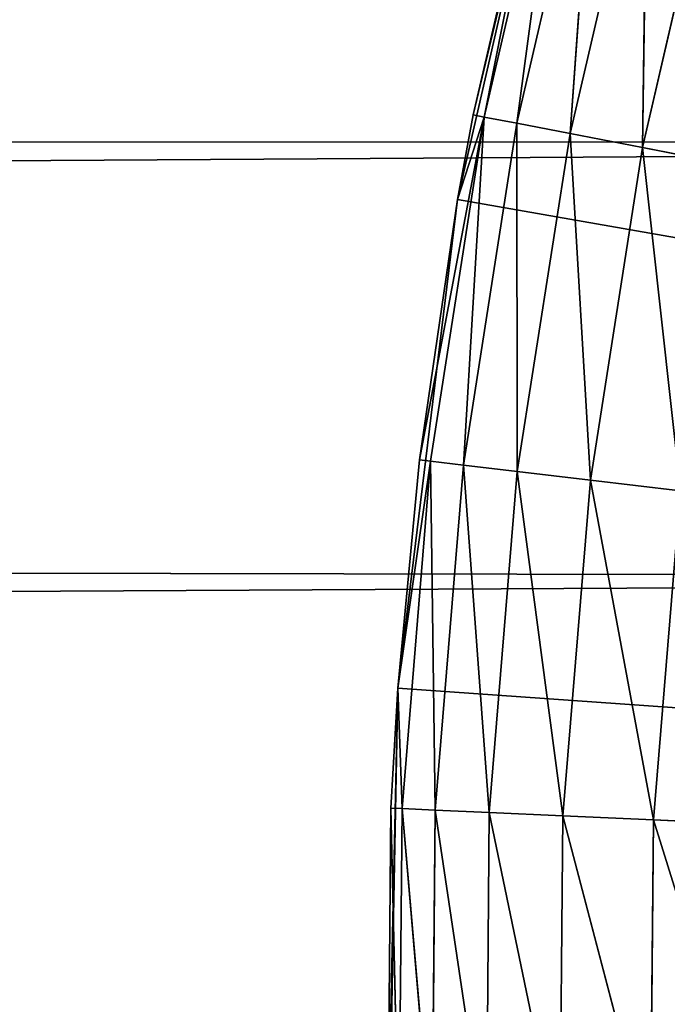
# Model space of a CAD drawing. Extents: x 0.4 to 80.4, y 0.1 to 20.1.
# Tile 524 of 656: x 77.6953 to 77.7832, y 17.5698 to 17.7037. Entities that reach past the tile are written whole.
import ezdxf

# ---------------------------------------------------------------- set-up
doc = ezdxf.new("R2010")
doc.units = 0
doc.header["$LTSCALE"] = 2.54
doc.layers.get('0').update_dxf_attribs({"color": 13, "linetype": 'CONTINUOUS'})

# ---------------------------------------------------------------- blocks, each defined once
blk = doc.blocks.new('P__KA_KUCHENNA_MOLISA_STL')
at = {"color": 0}
for p, q in [((77.75475, 17.67927, 89.4), (77.76968, 17.74451, 89.4)), ((77.75475, 17.67927, 89.4), (77.76968, 17.74451, 89.4)), ((77.76968, 17.74451, 89.4), (77.75687, 17.69075, 89)), ((77.76968, 17.74451, 89.4), (77.75687, 17.69075, 89)), ((2.69811, 17.74211, 89.5), (78.06611, 17.68682, 89.5)), ((2.69811, 17.74211, 89.5), (78.06611, 17.68682, 89.5)), ((2.69811, 17.74211, 89.5), (78.05032, 17.62789, 89.5)), ((2.69811, 17.74211, 89.5), (78.05032, 17.62789, 89.5)), ((77.7676, 17.73701, 89), (77.75687, 17.69075, 89)), ((77.7676, 17.73701, 89), (77.75687, 17.69075, 89)), ((77.75836, 17.69046, 88.98264), (77.7676, 17.73701, 89)), ((77.75836, 17.69046, 88.98264), (77.7676, 17.73701, 89)), ((77.75836, 17.69046, 88.98264), (77.76907, 17.73661, 88.98264)), ((77.75836, 17.69046, 88.98264), (77.76907, 17.73661, 88.98264)), ((77.76279, 17.68961, 88.9658), (77.76907, 17.73661, 88.98264)), ((77.76279, 17.68961, 88.9658), (77.76907, 17.73661, 88.98264)), ((77.76279, 17.68961, 88.9658), (77.77342, 17.73543, 88.9658)), ((77.76279, 17.68961, 88.9658), (77.77342, 17.73543, 88.9658)), ((77.77003, 17.68821, 88.95), (77.77342, 17.73543, 88.9658)), ((77.77003, 17.68821, 88.95), (77.77342, 17.73543, 88.9658)), ((77.77003, 17.68821, 88.95), (77.78053, 17.7335, 88.95)), ((77.77003, 17.68821, 88.95), (77.78053, 17.7335, 88.95)), ((77.77984, 17.6863, 88.93572), (77.78053, 17.7335, 88.95)), ((77.77984, 17.6863, 88.93572), (77.78053, 17.7335, 88.95)), ((77.77984, 17.6863, 88.93572), (77.79018, 17.73089, 88.93572)), ((77.77984, 17.6863, 88.93572), (77.79018, 17.73089, 88.93572)), ((77.74955, 17.64384, 89), (77.75836, 17.69046, 88.98264)), ((77.74955, 17.64384, 89), (77.75836, 17.69046, 88.98264)), ((77.75106, 17.64366, 88.98264), (77.75836, 17.69046, 88.98264)), ((77.75106, 17.64366, 88.98264), (77.75836, 17.69046, 88.98264)), ((77.75475, 17.67927, 89.4), (77.75687, 17.69075, 89)), ((77.75687, 17.69075, 89), (77.75475, 17.67927, 89)), ((77.75475, 17.67927, 89.4), (77.75687, 17.69075, 89)), ((77.75687, 17.69075, 89), (77.75475, 17.67927, 89)), ((77.75475, 17.67927, 89), (77.75836, 17.69046, 88.98264)), ((77.75475, 17.67927, 89), (77.75836, 17.69046, 88.98264)), ((77.75554, 17.64313, 88.9658), (77.75836, 17.69046, 88.98264)), ((77.75554, 17.64313, 88.9658), (77.75836, 17.69046, 88.98264)), ((77.75554, 17.64313, 88.9658), (77.76279, 17.68961, 88.9658)), ((77.75554, 17.64313, 88.9658), (77.76279, 17.68961, 88.9658)), ((77.75836, 17.69046, 88.98264), (77.75687, 17.69075, 89)), ((77.75836, 17.69046, 88.98264), (77.75687, 17.69075, 89)), ((77.75836, 17.69046, 88.98264), (77.76279, 17.68961, 88.9658)), ((77.75836, 17.69046, 88.98264), (77.76279, 17.68961, 88.9658)), ((77.76285, 17.64226, 88.95), (77.76279, 17.68961, 88.9658)), ((77.76279, 17.68961, 88.9658), (77.77003, 17.68821, 88.95)), ((77.76285, 17.64226, 88.95), (77.76279, 17.68961, 88.9658)), ((77.76279, 17.68961, 88.9658), (77.77003, 17.68821, 88.95)), ((77.76285, 17.64226, 88.95), (77.77003, 17.68821, 88.95)), ((77.76285, 17.64226, 88.95), (77.77003, 17.68821, 88.95)), ((77.77278, 17.64108, 88.93572), (77.77003, 17.68821, 88.95)), ((77.77003, 17.68821, 88.95), (77.77984, 17.6863, 88.93572)), ((77.77278, 17.64108, 88.93572), (77.77003, 17.68821, 88.95)), ((77.77003, 17.68821, 88.95), (77.77984, 17.6863, 88.93572)), ((2.395, 17.21711, 89.4), (78.06611, 17.68682, 89.4)), ((2.395, 17.21711, 89.4), (78.06611, 17.68682, 89.4)), ((2.45578, 17.22243, 89.4), (78.06611, 17.68682, 89.4)), ((2.45578, 17.22243, 89.4), (78.06611, 17.68682, 89.4)), ((77.77278, 17.64108, 88.93572), (77.77984, 17.6863, 88.93572)), ((77.77278, 17.64108, 88.93572), (77.77984, 17.6863, 88.93572)), ((77.78502, 17.63963, 88.92339), (77.77984, 17.6863, 88.93572)), ((77.77984, 17.6863, 88.93572), (77.79194, 17.68396, 88.92339)), ((77.78502, 17.63963, 88.92339), (77.77984, 17.6863, 88.93572)), ((77.77984, 17.6863, 88.93572), (77.79194, 17.68396, 88.92339)), ((77.74661, 17.61284, 89.4), (77.75475, 17.67927, 89.4)), ((77.74661, 17.61284, 89.4), (77.75475, 17.67927, 89.4)), ((77.75475, 17.67927, 89.4), (77.74955, 17.64384, 89)), ((77.75475, 17.67927, 89.4), (77.74955, 17.64384, 89)), ((77.75475, 17.67927, 89), (77.74955, 17.64384, 89)), ((77.75475, 17.67927, 89), (77.74955, 17.64384, 89)), ((77.75475, 17.67927, 89.4), (77.75475, 17.67927, 89)), ((77.75475, 17.67927, 89.4), (77.75475, 17.67927, 89)), ((77.75475, 17.67927, 89.4), (78.395, 17.56711, 89.4)), ((77.75475, 17.67927, 89.4), (78.395, 17.56711, 89.4)), ((77.74661, 17.61284, 89.4), (77.74955, 17.64384, 89)), ((77.74955, 17.64384, 89), (77.74661, 17.61284, 89)), ((77.74661, 17.61284, 89.4), (77.74955, 17.64384, 89)), ((77.74955, 17.64384, 89), (77.74661, 17.61284, 89)), ((77.75106, 17.64366, 88.98264), (77.74661, 17.61284, 89)), ((77.75106, 17.64366, 88.98264), (77.74661, 17.61284, 89)), ((77.75106, 17.64366, 88.98264), (77.74719, 17.59646, 88.98264)), ((77.75106, 17.64366, 88.98264), (77.74719, 17.59646, 88.98264)), ((77.74955, 17.64384, 89), (77.75106, 17.64366, 88.98264)), ((77.74955, 17.64384, 89), (77.75106, 17.64366, 88.98264)), ((77.75554, 17.64313, 88.9658), (77.75106, 17.64366, 88.98264)), ((77.75106, 17.64366, 88.98264), (77.75169, 17.59625, 88.9658)), ((77.75106, 17.64366, 88.98264), (77.75169, 17.59625, 88.9658)), ((77.75554, 17.64313, 88.9658), (77.75106, 17.64366, 88.98264)), ((77.75554, 17.64313, 88.9658), (77.75169, 17.59625, 88.9658)), ((77.75554, 17.64313, 88.9658), (77.75169, 17.59625, 88.9658)), ((77.76285, 17.64226, 88.95), (77.75554, 17.64313, 88.9658)), ((77.75554, 17.64313, 88.9658), (77.75905, 17.59592, 88.95)), ((77.75554, 17.64313, 88.9658), (77.75905, 17.59592, 88.95)), ((77.76285, 17.64226, 88.95), (77.75554, 17.64313, 88.9658)), ((77.76285, 17.64226, 88.95), (77.75905, 17.59592, 88.95)), ((77.76285, 17.64226, 88.95), (77.75905, 17.59592, 88.95)), ((77.77278, 17.64108, 88.93572), (77.76285, 17.64226, 88.95)), ((77.76285, 17.64226, 88.95), (77.76904, 17.59547, 88.93572)), ((77.76285, 17.64226, 88.95), (77.76904, 17.59547, 88.93572)), ((77.77278, 17.64108, 88.93572), (77.76285, 17.64226, 88.95)), ((77.77278, 17.64108, 88.93572), (77.76904, 17.59547, 88.93572)), ((77.77278, 17.64108, 88.93572), (77.76904, 17.59547, 88.93572)), ((77.78502, 17.63963, 88.92339), (77.77278, 17.64108, 88.93572)), ((77.77278, 17.64108, 88.93572), (77.78135, 17.59491, 88.92339)), ((77.77278, 17.64108, 88.93572), (77.78135, 17.59491, 88.92339)), ((77.78502, 17.63963, 88.92339), (77.77278, 17.64108, 88.93572)), ((77.78502, 17.63963, 88.92339), (77.78135, 17.59491, 88.92339)), ((77.78502, 17.63963, 88.92339), (77.78135, 17.59491, 88.92339)), ((2.395, 17.21711, 89.4), (78.05032, 17.62789, 89.4)), ((2.395, 17.21711, 89.4), (78.05032, 17.62789, 89.4)), ((77.74525, 17.54905, 89), (77.74661, 17.61284, 89.4)), ((77.74525, 17.54905, 89), (77.74661, 17.61284, 89.4)), ((77.74535, 17.54594, 89.4), (77.74661, 17.61284, 89.4)), ((77.74535, 17.54594, 89.4), (77.74661, 17.61284, 89.4)), ((77.74661, 17.61284, 89), (77.74567, 17.59652, 89)), ((77.74567, 17.59652, 89), (77.74661, 17.61284, 89.4)), ((77.74567, 17.59652, 89), (77.74661, 17.61284, 89.4)), ((77.74661, 17.61284, 89), (77.74567, 17.59652, 89)), ((77.74661, 17.61284, 89.4), (77.74661, 17.61284, 89)), ((77.74661, 17.61284, 89.4), (77.74661, 17.61284, 89)), ((77.74661, 17.61284, 89.4), (78.395, 17.56711, 89.4)), ((77.74661, 17.61284, 89.4), (78.395, 17.56711, 89.4)), ((77.74661, 17.61284, 89), (77.74719, 17.59646, 88.98264)), ((77.74661, 17.61284, 89), (77.74719, 17.59646, 88.98264)), ((77.74567, 17.59652, 89), (77.74525, 17.54905, 89)), ((77.74567, 17.59652, 89), (77.74525, 17.54905, 89)), ((77.74719, 17.59646, 88.98264), (77.74567, 17.59652, 89)), ((77.74677, 17.54909, 88.98264), (77.74567, 17.59652, 89)), ((77.74719, 17.59646, 88.98264), (77.74567, 17.59652, 89)), ((77.74677, 17.54909, 88.98264), (77.74567, 17.59652, 89)), ((77.74677, 17.54909, 88.98264), (77.74719, 17.59646, 88.98264)), ((77.74677, 17.54909, 88.98264), (77.74719, 17.59646, 88.98264)), ((77.75169, 17.59625, 88.9658), (77.74719, 17.59646, 88.98264)), ((77.75128, 17.54921, 88.9658), (77.74719, 17.59646, 88.98264)), ((77.75169, 17.59625, 88.9658), (77.74719, 17.59646, 88.98264)), ((77.75128, 17.54921, 88.9658), (77.74719, 17.59646, 88.98264)), ((77.75128, 17.54921, 88.9658), (77.75169, 17.59625, 88.9658)), ((77.75128, 17.54921, 88.9658), (77.75169, 17.59625, 88.9658)), ((77.75905, 17.59592, 88.95), (77.75169, 17.59625, 88.9658)), ((77.75865, 17.54942, 88.95), (77.75169, 17.59625, 88.9658)), ((77.75905, 17.59592, 88.95), (77.75169, 17.59625, 88.9658)), ((77.75865, 17.54942, 88.95), (77.75169, 17.59625, 88.9658)), ((77.75865, 17.54942, 88.95), (77.75905, 17.59592, 88.95)), ((77.75865, 17.54942, 88.95), (77.75905, 17.59592, 88.95)), ((77.76904, 17.59547, 88.93572), (77.75905, 17.59592, 88.95)), ((77.76864, 17.5497, 88.93572), (77.75905, 17.59592, 88.95)), ((77.76904, 17.59547, 88.93572), (77.75905, 17.59592, 88.95)), ((77.76864, 17.5497, 88.93572), (77.75905, 17.59592, 88.95)), ((77.76864, 17.5497, 88.93572), (77.76904, 17.59547, 88.93572)), ((77.76864, 17.5497, 88.93572), (77.76904, 17.59547, 88.93572)), ((77.78135, 17.59491, 88.92339), (77.76904, 17.59547, 88.93572)), ((77.78096, 17.55004, 88.92339), (77.76904, 17.59547, 88.93572)), ((77.78135, 17.59491, 88.92339), (77.76904, 17.59547, 88.93572)), ((77.78096, 17.55004, 88.92339), (77.76904, 17.59547, 88.93572)), ((77.78096, 17.55004, 88.92339), (77.78135, 17.59491, 88.92339)), ((77.78096, 17.55004, 88.92339), (77.78135, 17.59491, 88.92339)), ((77.79562, 17.59426, 88.9134), (77.78135, 17.59491, 88.92339)), ((77.79523, 17.55044, 88.9134), (77.78135, 17.59491, 88.92339)), ((77.79562, 17.59426, 88.9134), (77.78135, 17.59491, 88.92339)), ((77.79523, 17.55044, 88.9134), (77.78135, 17.59491, 88.92339))]:
    blk.add_line(p, q, dxfattribs=at)
mesh = blk.add_polyface(dxfattribs=at)
corners = [(78.395, 17.56711, 89.4), (77.79124, 17.80786, 89.4), (77.76968, 17.74451, 89.4)]
mesh.append_faces([[corners[k] for k in face] for face in [(0, 1, 2)]], dxfattribs={"color": 0})
mesh = blk.add_polyface(dxfattribs=at)
corners = [(77.76968, 17.74451, 89.4), (77.75687, 17.69075, 89), (77.75475, 17.67927, 89.4)]
mesh.append_faces([[corners[k] for k in face] for face in [(0, 1, 2)]], dxfattribs={"color": 0})
mesh = blk.add_polyface(dxfattribs=at)
corners = [(78.395, 17.56711, 89.4), (77.76968, 17.74451, 89.4), (77.75475, 17.67927, 89.4)]
mesh.append_faces([[corners[k] for k in face] for face in [(0, 1, 2)]], dxfattribs={"color": 0})
mesh = blk.add_polyface(dxfattribs=at)
corners = [(77.76968, 17.74451, 89.4), (77.7676, 17.73701, 89), (77.75687, 17.69075, 89)]
mesh.append_faces([[corners[k] for k in face] for face in [(0, 1, 2)]], dxfattribs={"color": 0})
mesh = blk.add_polyface(dxfattribs=at)
corners = [(78.09189, 17.74211, 89.4), (78.06611, 17.68682, 89.4), (2.45578, 17.22243, 89.4)]
mesh.append_faces([[corners[k] for k in face] for face in [(0, 1, 2)]], dxfattribs={"color": 0})
mesh = blk.add_polyface(dxfattribs=at)
corners = [(78.09189, 17.74211, 89.4), (2.45578, 17.22243, 89.4), (2.51471, 17.23822, 89.4)]
mesh.append_faces([[corners[k] for k in face] for face in [(0, 1, 2)]], dxfattribs={"color": 0})
mesh = blk.add_polyface(dxfattribs=at)
corners = [(78.09189, 17.74211, 89.4), (2.51471, 17.23822, 89.4), (2.57, 17.264, 89.4)]
mesh.append_faces([[corners[k] for k in face] for face in [(0, 1, 2)]], dxfattribs={"color": 0})
mesh = blk.add_polyface(dxfattribs=at)
corners = [(78.09189, 17.74211, 89.4), (2.57, 17.264, 89.4), (2.61998, 17.29899, 89.4)]
mesh.append_faces([[corners[k] for k in face] for face in [(0, 1, 2)]], dxfattribs={"color": 0})
mesh = blk.add_polyface(dxfattribs=at)
corners = [(78.09189, 17.74211, 89.4), (2.61998, 17.29899, 89.4), (2.66312, 17.34213, 89.4)]
mesh.append_faces([[corners[k] for k in face] for face in [(0, 1, 2)]], dxfattribs={"color": 0})
mesh = blk.add_polyface(dxfattribs=at)
corners = [(78.09189, 17.74211, 89.4), (2.66312, 17.34213, 89.4), (2.69811, 17.39211, 89.4)]
mesh.append_faces([[corners[k] for k in face] for face in [(0, 1, 2)]], dxfattribs={"color": 0})
mesh = blk.add_polyface(dxfattribs=at)
corners = [(78.09189, 17.74211, 89.4), (2.69811, 17.39211, 89.4), (2.7239, 17.4474, 89.4)]
mesh.append_faces([[corners[k] for k in face] for face in [(0, 1, 2)]], dxfattribs={"color": 0})
mesh = blk.add_polyface(dxfattribs=at)
corners = [(78.09189, 17.74211, 89.4), (2.7239, 17.68682, 89.4), (2.69811, 17.74211, 89.4)]
mesh.append_faces([[corners[k] for k in face] for face in [(0, 1, 2)]], dxfattribs={"color": 0})
mesh = blk.add_polyface(dxfattribs=at)
corners = [(78.09189, 17.74211, 89.5), (2.69811, 17.74211, 89.5), (78.06611, 17.68682, 89.5)]
mesh.append_faces([[corners[k] for k in face] for face in [(0, 1, 2)]], dxfattribs={"color": 0})
mesh = blk.add_polyface(dxfattribs=at)
corners = [(78.06611, 17.68682, 89.5), (2.69811, 17.74211, 89.5), (78.05032, 17.62789, 89.5)]
mesh.append_faces([[corners[k] for k in face] for face in [(0, 1, 2)]], dxfattribs={"color": 0})
mesh = blk.add_polyface(dxfattribs=at)
corners = [(78.05032, 17.62789, 89.5), (2.69811, 17.74211, 89.5), (78.045, 17.56711, 89.5)]
mesh.append_faces([[corners[k] for k in face] for face in [(0, 1, 2)]], dxfattribs={"color": 0})
mesh = blk.add_polyface(dxfattribs=at)
corners = [(78.045, 17.56711, 89.5), (2.69811, 17.74211, 89.5), (2.7239, 17.68682, 89.5)]
mesh.append_faces([[corners[k] for k in face] for face in [(0, 1, 2)]], dxfattribs={"color": 0})
mesh = blk.add_polyface(dxfattribs=at)
corners = [(78.09189, 17.74211, 89.4), (2.7239, 17.4474, 89.4), (2.73968, 17.50633, 89.4)]
mesh.append_faces([[corners[k] for k in face] for face in [(0, 1, 2)]], dxfattribs={"color": 0})
mesh = blk.add_polyface(dxfattribs=at)
corners = [(78.09189, 17.74211, 89.4), (2.73968, 17.62789, 89.4), (2.7239, 17.68682, 89.4)]
mesh.append_faces([[corners[k] for k in face] for face in [(0, 1, 2)]], dxfattribs={"color": 0})
mesh = blk.add_polyface(dxfattribs=at)
corners = [(78.09189, 17.74211, 89.4), (2.73968, 17.50633, 89.4), (2.745, 17.56711, 89.4)]
mesh.append_faces([[corners[k] for k in face] for face in [(0, 1, 2)]], dxfattribs={"color": 0})
mesh = blk.add_polyface(dxfattribs=at)
corners = [(78.09189, 17.74211, 89.4), (2.745, 17.56711, 89.4), (2.73968, 17.62789, 89.4)]
mesh.append_faces([[corners[k] for k in face] for face in [(0, 1, 2)]], dxfattribs={"color": 0})
mesh = blk.add_polyface(dxfattribs=at)
corners = [(77.7676, 17.73701, 89), (77.75836, 17.69046, 88.98264), (77.75687, 17.69075, 89)]
mesh.append_faces([[corners[k] for k in face] for face in [(0, 1, 2)]], dxfattribs={"color": 0})
mesh = blk.add_polyface(dxfattribs=at)
corners = [(77.7676, 17.73701, 89), (77.76907, 17.73661, 88.98264), (77.75836, 17.69046, 88.98264)]
mesh.append_faces([[corners[k] for k in face] for face in [(0, 1, 2)]], dxfattribs={"color": 0})
mesh = blk.add_polyface(dxfattribs=at)
corners = [(77.76907, 17.73661, 88.98264), (77.76279, 17.68961, 88.9658), (77.75836, 17.69046, 88.98264)]
mesh.append_faces([[corners[k] for k in face] for face in [(0, 1, 2)]], dxfattribs={"color": 0})
mesh = blk.add_polyface(dxfattribs=at)
corners = [(77.76907, 17.73661, 88.98264), (77.77342, 17.73543, 88.9658), (77.76279, 17.68961, 88.9658)]
mesh.append_faces([[corners[k] for k in face] for face in [(0, 1, 2)]], dxfattribs={"color": 0})
mesh = blk.add_polyface(dxfattribs=at)
corners = [(77.77342, 17.73543, 88.9658), (77.77003, 17.68821, 88.95), (77.76279, 17.68961, 88.9658)]
mesh.append_faces([[corners[k] for k in face] for face in [(0, 1, 2)]], dxfattribs={"color": 0})
mesh = blk.add_polyface(dxfattribs=at)
corners = [(77.77342, 17.73543, 88.9658), (77.78053, 17.7335, 88.95), (77.77003, 17.68821, 88.95)]
mesh.append_faces([[corners[k] for k in face] for face in [(0, 1, 2)]], dxfattribs={"color": 0})
mesh = blk.add_polyface(dxfattribs=at)
corners = [(77.78053, 17.7335, 88.95), (77.77984, 17.6863, 88.93572), (77.77003, 17.68821, 88.95)]
mesh.append_faces([[corners[k] for k in face] for face in [(0, 1, 2)]], dxfattribs={"color": 0})
mesh = blk.add_polyface(dxfattribs=at)
corners = [(77.78053, 17.7335, 88.95), (77.79018, 17.73089, 88.93572), (77.77984, 17.6863, 88.93572)]
mesh.append_faces([[corners[k] for k in face] for face in [(0, 1, 2)]], dxfattribs={"color": 0})
mesh = blk.add_polyface(dxfattribs=at)
corners = [(77.79194, 17.68396, 88.92339), (77.77984, 17.6863, 88.93572), (77.79018, 17.73089, 88.93572)]
mesh.append_faces([[corners[k] for k in face] for face in [(0, 1, 2)]], dxfattribs={"color": 0})
mesh = blk.add_polyface(dxfattribs=at)
corners = [(77.75836, 17.69046, 88.98264), (77.75106, 17.64366, 88.98264), (77.74955, 17.64384, 89)]
mesh.append_faces([[corners[k] for k in face] for face in [(0, 1, 2)]], dxfattribs={"color": 0})
mesh = blk.add_polyface(dxfattribs=at)
corners = [(77.75836, 17.69046, 88.98264), (77.74955, 17.64384, 89), (77.75475, 17.67927, 89)]
mesh.append_faces([[corners[k] for k in face] for face in [(0, 1, 2)]], dxfattribs={"color": 0})
mesh = blk.add_polyface(dxfattribs=at)
corners = [(77.75836, 17.69046, 88.98264), (77.75554, 17.64313, 88.9658), (77.75106, 17.64366, 88.98264)]
mesh.append_faces([[corners[k] for k in face] for face in [(0, 1, 2)]], dxfattribs={"color": 0})
mesh = blk.add_polyface(dxfattribs=at)
corners = [(77.75687, 17.69075, 89), (77.75475, 17.67927, 89), (77.75475, 17.67927, 89.4)]
mesh.append_faces([[corners[k] for k in face] for face in [(0, 1, 2)]], dxfattribs={"color": 0})
mesh = blk.add_polyface(dxfattribs=at)
corners = [(77.75687, 17.69075, 89), (77.75836, 17.69046, 88.98264), (77.75475, 17.67927, 89)]
mesh.append_faces([[corners[k] for k in face] for face in [(0, 1, 2)]], dxfattribs={"color": 0})
mesh = blk.add_polyface(dxfattribs=at)
corners = [(77.75836, 17.69046, 88.98264), (77.76279, 17.68961, 88.9658), (77.75554, 17.64313, 88.9658)]
mesh.append_faces([[corners[k] for k in face] for face in [(0, 1, 2)]], dxfattribs={"color": 0})
mesh = blk.add_polyface(dxfattribs=at)
corners = [(77.76279, 17.68961, 88.9658), (77.76285, 17.64226, 88.95), (77.75554, 17.64313, 88.9658)]
mesh.append_faces([[corners[k] for k in face] for face in [(0, 1, 2)]], dxfattribs={"color": 0})
mesh = blk.add_polyface(dxfattribs=at)
corners = [(77.76279, 17.68961, 88.9658), (77.77003, 17.68821, 88.95), (77.76285, 17.64226, 88.95)]
mesh.append_faces([[corners[k] for k in face] for face in [(0, 1, 2)]], dxfattribs={"color": 0})
mesh = blk.add_polyface(dxfattribs=at)
corners = [(77.77003, 17.68821, 88.95), (77.77278, 17.64108, 88.93572), (77.76285, 17.64226, 88.95)]
mesh.append_faces([[corners[k] for k in face] for face in [(0, 1, 2)]], dxfattribs={"color": 0})
mesh = blk.add_polyface(dxfattribs=at)
corners = [(77.77003, 17.68821, 88.95), (77.77984, 17.6863, 88.93572), (77.77278, 17.64108, 88.93572)]
mesh.append_faces([[corners[k] for k in face] for face in [(0, 1, 2)]], dxfattribs={"color": 0})
mesh = blk.add_polyface(dxfattribs=at)
corners = [(78.06611, 17.68682, 89.4), (78.05032, 17.62789, 89.4), (2.395, 17.21711, 89.4)]
mesh.append_faces([[corners[k] for k in face] for face in [(0, 1, 2)]], dxfattribs={"color": 0})
mesh = blk.add_polyface(dxfattribs=at)
corners = [(78.06611, 17.68682, 89.4), (2.395, 17.21711, 89.4), (2.45578, 17.22243, 89.4)]
mesh.append_faces([[corners[k] for k in face] for face in [(0, 1, 2)]], dxfattribs={"color": 0})
mesh = blk.add_polyface(dxfattribs=at)
corners = [(78.045, 17.56711, 89.5), (2.7239, 17.68682, 89.5), (2.73968, 17.62789, 89.5)]
mesh.append_faces([[corners[k] for k in face] for face in [(0, 1, 2)]], dxfattribs={"color": 0})
mesh = blk.add_polyface(dxfattribs=at)
corners = [(77.78502, 17.63963, 88.92339), (77.77278, 17.64108, 88.93572), (77.77984, 17.6863, 88.93572)]
mesh.append_faces([[corners[k] for k in face] for face in [(0, 1, 2)]], dxfattribs={"color": 0})
mesh = blk.add_polyface(dxfattribs=at)
corners = [(77.79194, 17.68396, 88.92339), (77.78502, 17.63963, 88.92339), (77.77984, 17.6863, 88.93572)]
mesh.append_faces([[corners[k] for k in face] for face in [(0, 1, 2)]], dxfattribs={"color": 0})
mesh = blk.add_polyface(dxfattribs=at)
corners = [(77.75475, 17.67927, 89.4), (77.74955, 17.64384, 89), (77.74661, 17.61284, 89.4)]
mesh.append_faces([[corners[k] for k in face] for face in [(0, 1, 2)]], dxfattribs={"color": 0})
mesh = blk.add_polyface(dxfattribs=at)
corners = [(78.395, 17.56711, 89.4), (77.75475, 17.67927, 89.4), (77.74661, 17.61284, 89.4)]
mesh.append_faces([[corners[k] for k in face] for face in [(0, 1, 2)]], dxfattribs={"color": 0})
mesh = blk.add_polyface(dxfattribs=at)
corners = [(77.75475, 17.67927, 89), (77.74955, 17.64384, 89), (77.75475, 17.67927, 89.4)]
mesh.append_faces([[corners[k] for k in face] for face in [(0, 1, 2)]], dxfattribs={"color": 0})
mesh = blk.add_polyface(dxfattribs=at)
corners = [(77.74955, 17.64384, 89), (77.74661, 17.61284, 89), (77.74661, 17.61284, 89.4)]
mesh.append_faces([[corners[k] for k in face] for face in [(0, 1, 2)]], dxfattribs={"color": 0})
mesh = blk.add_polyface(dxfattribs=at)
corners = [(77.74955, 17.64384, 89), (77.75106, 17.64366, 88.98264), (77.74661, 17.61284, 89)]
mesh.append_faces([[corners[k] for k in face] for face in [(0, 1, 2)]], dxfattribs={"color": 0})
mesh = blk.add_polyface(dxfattribs=at)
corners = [(77.75106, 17.64366, 88.98264), (77.74719, 17.59646, 88.98264), (77.74661, 17.61284, 89)]
mesh.append_faces([[corners[k] for k in face] for face in [(0, 1, 2)]], dxfattribs={"color": 0})
mesh = blk.add_polyface(dxfattribs=at)
corners = [(77.75106, 17.64366, 88.98264), (77.75169, 17.59625, 88.9658), (77.74719, 17.59646, 88.98264)]
mesh.append_faces([[corners[k] for k in face] for face in [(0, 1, 2)]], dxfattribs={"color": 0})
mesh = blk.add_polyface(dxfattribs=at)
corners = [(77.75106, 17.64366, 88.98264), (77.75554, 17.64313, 88.9658), (77.75169, 17.59625, 88.9658)]
mesh.append_faces([[corners[k] for k in face] for face in [(0, 1, 2)]], dxfattribs={"color": 0})
mesh = blk.add_polyface(dxfattribs=at)
corners = [(77.75554, 17.64313, 88.9658), (77.75905, 17.59592, 88.95), (77.75169, 17.59625, 88.9658)]
mesh.append_faces([[corners[k] for k in face] for face in [(0, 1, 2)]], dxfattribs={"color": 0})
mesh = blk.add_polyface(dxfattribs=at)
corners = [(77.75554, 17.64313, 88.9658), (77.76285, 17.64226, 88.95), (77.75905, 17.59592, 88.95)]
mesh.append_faces([[corners[k] for k in face] for face in [(0, 1, 2)]], dxfattribs={"color": 0})
mesh = blk.add_polyface(dxfattribs=at)
corners = [(77.76285, 17.64226, 88.95), (77.76904, 17.59547, 88.93572), (77.75905, 17.59592, 88.95)]
mesh.append_faces([[corners[k] for k in face] for face in [(0, 1, 2)]], dxfattribs={"color": 0})
mesh = blk.add_polyface(dxfattribs=at)
corners = [(77.76285, 17.64226, 88.95), (77.77278, 17.64108, 88.93572), (77.76904, 17.59547, 88.93572)]
mesh.append_faces([[corners[k] for k in face] for face in [(0, 1, 2)]], dxfattribs={"color": 0})
mesh = blk.add_polyface(dxfattribs=at)
corners = [(77.78135, 17.59491, 88.92339), (77.76904, 17.59547, 88.93572), (77.77278, 17.64108, 88.93572)]
mesh.append_faces([[corners[k] for k in face] for face in [(0, 1, 2)]], dxfattribs={"color": 0})
mesh = blk.add_polyface(dxfattribs=at)
corners = [(77.78502, 17.63963, 88.92339), (77.78135, 17.59491, 88.92339), (77.77278, 17.64108, 88.93572)]
mesh.append_faces([[corners[k] for k in face] for face in [(0, 1, 2)]], dxfattribs={"color": 0})
mesh = blk.add_polyface(dxfattribs=at)
corners = [(77.79562, 17.59426, 88.9134), (77.78135, 17.59491, 88.92339), (77.78502, 17.63963, 88.92339)]
mesh.append_faces([[corners[k] for k in face] for face in [(0, 1, 2)]], dxfattribs={"color": 0})
mesh = blk.add_polyface(dxfattribs=at)
corners = [(78.05032, 17.62789, 89.4), (78.045, 17.56711, 89.4), (2.395, 17.21711, 89.4)]
mesh.append_faces([[corners[k] for k in face] for face in [(0, 1, 2)]], dxfattribs={"color": 0})
mesh = blk.add_polyface(dxfattribs=at)
corners = [(78.045, 17.56711, 89.5), (2.73968, 17.62789, 89.5), (2.745, 17.56711, 89.5)]
mesh.append_faces([[corners[k] for k in face] for face in [(0, 1, 2)]], dxfattribs={"color": 0})
mesh = blk.add_polyface(dxfattribs=at)
corners = [(77.74661, 17.61284, 89.4), (77.74567, 17.59652, 89), (77.74525, 17.54905, 89)]
mesh.append_faces([[corners[k] for k in face] for face in [(0, 1, 2)]], dxfattribs={"color": 0})
mesh = blk.add_polyface(dxfattribs=at)
corners = [(77.74661, 17.61284, 89.4), (77.74525, 17.54905, 89), (77.74535, 17.54594, 89.4)]
mesh.append_faces([[corners[k] for k in face] for face in [(0, 1, 2)]], dxfattribs={"color": 0})
mesh = blk.add_polyface(dxfattribs=at)
corners = [(78.395, 17.56711, 89.4), (77.74661, 17.61284, 89.4), (77.74535, 17.54594, 89.4)]
mesh.append_faces([[corners[k] for k in face] for face in [(0, 1, 2)]], dxfattribs={"color": 0})
mesh = blk.add_polyface(dxfattribs=at)
corners = [(77.74661, 17.61284, 89), (77.74567, 17.59652, 89), (77.74661, 17.61284, 89.4)]
mesh.append_faces([[corners[k] for k in face] for face in [(0, 1, 2)]], dxfattribs={"color": 0})
mesh = blk.add_polyface(dxfattribs=at)
corners = [(77.74661, 17.61284, 89), (77.74719, 17.59646, 88.98264), (77.74567, 17.59652, 89)]
mesh.append_faces([[corners[k] for k in face] for face in [(0, 1, 2)]], dxfattribs={"color": 0})
mesh = blk.add_polyface(dxfattribs=at)
corners = [(77.74567, 17.59652, 89), (77.74677, 17.54909, 88.98264), (77.74525, 17.54905, 89)]
mesh.append_faces([[corners[k] for k in face] for face in [(0, 1, 2)]], dxfattribs={"color": 0})
mesh = blk.add_polyface(dxfattribs=at)
corners = [(77.74567, 17.59652, 89), (77.74719, 17.59646, 88.98264), (77.74677, 17.54909, 88.98264)]
mesh.append_faces([[corners[k] for k in face] for face in [(0, 1, 2)]], dxfattribs={"color": 0})
mesh = blk.add_polyface(dxfattribs=at)
corners = [(77.74719, 17.59646, 88.98264), (77.75128, 17.54921, 88.9658), (77.74677, 17.54909, 88.98264)]
mesh.append_faces([[corners[k] for k in face] for face in [(0, 1, 2)]], dxfattribs={"color": 0})
mesh = blk.add_polyface(dxfattribs=at)
corners = [(77.74719, 17.59646, 88.98264), (77.75169, 17.59625, 88.9658), (77.75128, 17.54921, 88.9658)]
mesh.append_faces([[corners[k] for k in face] for face in [(0, 1, 2)]], dxfattribs={"color": 0})
mesh = blk.add_polyface(dxfattribs=at)
corners = [(77.75169, 17.59625, 88.9658), (77.75865, 17.54942, 88.95), (77.75128, 17.54921, 88.9658)]
mesh.append_faces([[corners[k] for k in face] for face in [(0, 1, 2)]], dxfattribs={"color": 0})
mesh = blk.add_polyface(dxfattribs=at)
corners = [(77.75169, 17.59625, 88.9658), (77.75905, 17.59592, 88.95), (77.75865, 17.54942, 88.95)]
mesh.append_faces([[corners[k] for k in face] for face in [(0, 1, 2)]], dxfattribs={"color": 0})
mesh = blk.add_polyface(dxfattribs=at)
corners = [(77.75905, 17.59592, 88.95), (77.76864, 17.5497, 88.93572), (77.75865, 17.54942, 88.95)]
mesh.append_faces([[corners[k] for k in face] for face in [(0, 1, 2)]], dxfattribs={"color": 0})
mesh = blk.add_polyface(dxfattribs=at)
corners = [(77.75905, 17.59592, 88.95), (77.76904, 17.59547, 88.93572), (77.76864, 17.5497, 88.93572)]
mesh.append_faces([[corners[k] for k in face] for face in [(0, 1, 2)]], dxfattribs={"color": 0})
mesh = blk.add_polyface(dxfattribs=at)
corners = [(77.76904, 17.59547, 88.93572), (77.78096, 17.55004, 88.92339), (77.76864, 17.5497, 88.93572)]
mesh.append_faces([[corners[k] for k in face] for face in [(0, 1, 2)]], dxfattribs={"color": 0})
mesh = blk.add_polyface(dxfattribs=at)
corners = [(77.76904, 17.59547, 88.93572), (77.78135, 17.59491, 88.92339), (77.78096, 17.55004, 88.92339)]
mesh.append_faces([[corners[k] for k in face] for face in [(0, 1, 2)]], dxfattribs={"color": 0})
mesh = blk.add_polyface(dxfattribs=at)
corners = [(77.79523, 17.55044, 88.9134), (77.78096, 17.55004, 88.92339), (77.78135, 17.59491, 88.92339)]
mesh.append_faces([[corners[k] for k in face] for face in [(0, 1, 2)]], dxfattribs={"color": 0})
mesh = blk.add_polyface(dxfattribs=at)
corners = [(77.79562, 17.59426, 88.9134), (77.79523, 17.55044, 88.9134), (77.78135, 17.59491, 88.92339)]
mesh.append_faces([[corners[k] for k in face] for face in [(0, 1, 2)]], dxfattribs={"color": 0})

msp = doc.modelspace()

# ---------------------------------------------------------------- block references
at = {"color": 0}
msp.add_blockref('P__KA_KUCHENNA_MOLISA_STL', (0, 0), dxfattribs=at)

doc.saveas('drawing.dxf')
